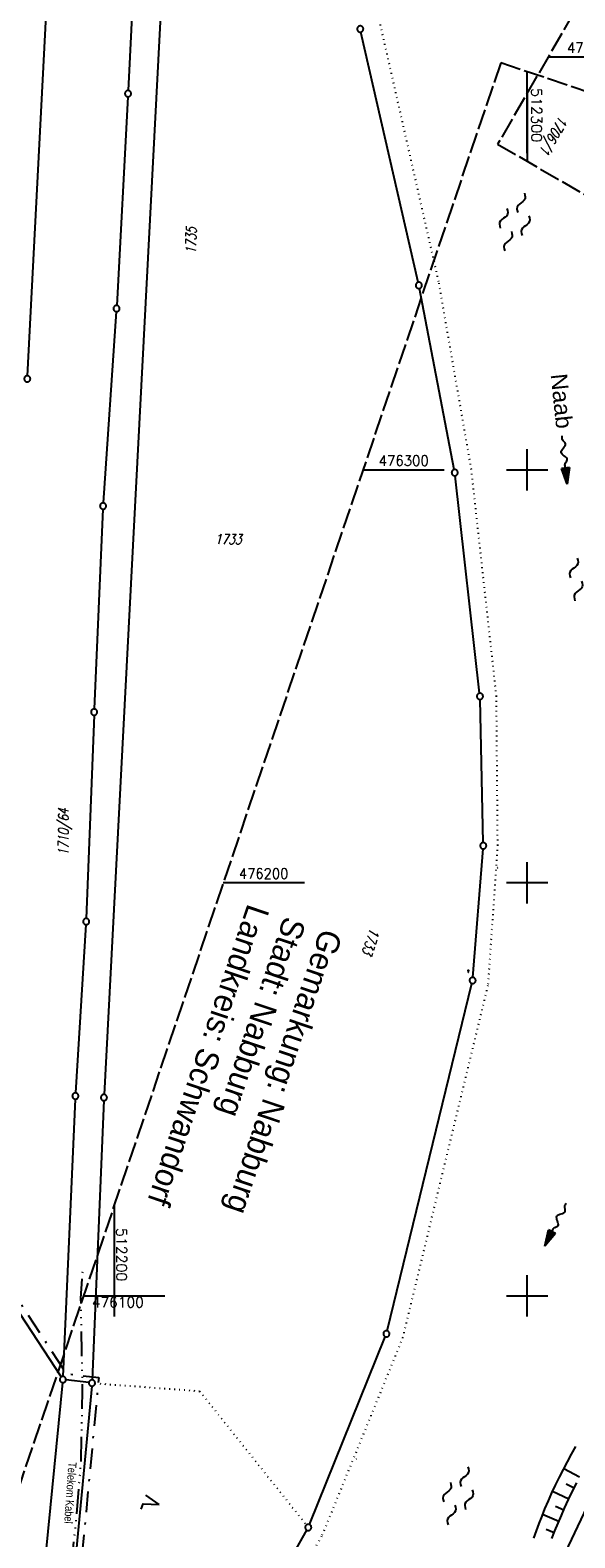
# Model space of a CAD drawing. Extents: x 510526 to 513920, y 467229 to 478797.
# Tile 365 of 467: x 512180 to 512311, y 476041 to 476407. Entities that reach past the tile are written whole.
import ezdxf
from ezdxf.enums import TextEntityAlignment as Align

# ---------------------------------------------------------------- set-up
doc = ezdxf.new("R2010")
doc.units = 0
doc.header["$LTSCALE"] = 10
doc.header["$MEASUREMENT"] = 0
for name, pattern in [('ACAD_ISO14W100', [25.5, 12, -3, 0.5, -3, 0.5, -3, 0.5, -3]), ('LT00', [0]), ('LT08', [0.42, 0.2, -0.1, 0.02, -0.1]), ('LT14', [0.6, 0.5, -0.1]), ('PUNKTX2_STR', [0.6, 0.1, -0.5])]:
    doc.linetypes.add(name, pattern=pattern)
doc.layers.get('0').update_dxf_attribs({"linetype": 'LT00'})
for name, color, linetype in [('--FLIEßRICHTPFEIL', 180, 'Continuous'), ('--WASSER_GRENZE', 180, 'PUNKTX2_STR'), ('--WASSER_NUTZUNG', 180, 'Continuous'), ('DFK_FLUR_NR', 250, 'LT00'), ('DFK_GZPKT', 250, 'LT00'), ('DFK_KATASTER', 250, 'LT00'), ('DFK_NUTZUNG', 250, 'LT00'), ('DFK_NUTZUNGSGRENZE', 70, 'PUNKTX2_STR'), ('DFK_TOPO-SYM', 252, 'LT00'), ('GEMEINDEGRENZE', 3, 'LT08'), ('GEWÄSSERNAME', 255, 'Continuous'), ('GRENZNAME', 250, 'Continuous'), ('TELEKOM', 210, 'ACAD_ISO14W100'), ('TELEKOM_TEXT', 210, 'Continuous'), ('V88_RASTER', 250, 'LT00'), ('V89_BOESCH', 250, 'LT00'), ('V89_BOSCHUNG', 250, 'LT00'), ('V89_RASTER', 250, 'LT00')]:
    doc.layers.add(name, color=color, linetype=linetype)
doc.layers.add('-BLATT_88-RAND', color=7, linetype='LT14', plot=False)
doc.layers.add('-BLATT_89-RAND', color=7, linetype='LT14', plot=False)
doc.styles.add('Beschrift', font='ARIAL.TTF')
doc.styles.get("Standard").update_dxf_attribs({"font": 'romans.shx'})
doc.styles.add('UNIR-H', font='unir_h.shx', dxfattribs={"width": 0.8})
doc.styles.add('Versorgungsltg', font='ARIAL.TTF', dxfattribs={"width": 0.8, "height": 2})

# ---------------------------------------------------------------- blocks, each defined once
blk = doc.blocks.new('SYMB7222')
at = {"color": 0, "linetype": 'ByBlock'}
blk.add_line((0, 0.185), (-0.11, -0.185), dxfattribs=at)
blk.add_lwpolyline([(0.25, -0.185), (0.11, -0.185), (0, 0.185)], dxfattribs=at)
blk = doc.blocks.new('SYMB7301')
at = {"color": 0, "linetype": 'ByBlock'}
for p, q in [((-0.128693, 0), (0, 0.128693)), ((0, -0.128693), (-0.128693, 0)), ((0, 0.128693), (0.128693, 0)), ((0.128693, 0), (0, -0.128693)), ((0.000059, -0.009738), (0.000059, 0.009897)), ((-0.00901, -0.004339), (-0.002225, -0.009749))]:
    blk.add_line(p, q, dxfattribs=at)
for points in [[(-0.002225, 0.009749), (-0.00901, 0.004339), (-0.00901, -0.004339)], [(0.01, 0), (0.006235, 0.007818), (-0.002225, 0.009749)], [(-0.002225, -0.009749), (0.006235, -0.007818), (0.01, 0)]]:
    blk.add_lwpolyline(points, dxfattribs=at)
blk = doc.blocks.new('SYMB7309')
at = {"color": 0, "linetype": 'ByBlock'}
for p, q in [((1.558, 3.279999), (-1.558, 3.28)), ((0, 0.5002), (0, 3.28))]:
    blk.add_line(p, q, dxfattribs=at)
for points in [[(-0.984, 3.526), (-1.558, 3.28), (-0.984, 3.034)], [(-0.031408, 0.499213), (-0.093728, 0.49134), (-0.15457, 0.475719), (-0.212975, 0.452595), (-0.268021, 0.422333), (-0.31884, 0.385411), (-0.36463, 0.342411), (-0.40467, 0.29401), (-0.438329, 0.240973), (-0.465074, 0.184136), (-0.484486, 0.124395), (-0.496256, 0.062692), (-0.5002, 0)], [(-0.5002, 0), (-0.496256, -0.062692), (-0.484486, -0.124395), (-0.465074, -0.184136), (-0.438329, -0.240973), (-0.404671, -0.29401), (-0.36463, -0.342411), (-0.31884, -0.385411), (-0.268021, -0.422333), (-0.212975, -0.452595), (-0.15457, -0.475719), (-0.093728, -0.49134), (-0.031408, -0.499213), (0.031408, -0.499213), (0.093728, -0.49134), (0.15457, -0.475719), (0.212975, -0.452595), (0.268021, -0.422333), (0.31884, -0.385411), (0.36463, -0.342411), (0.404671, -0.29401), (0.438329, -0.240973), (0.465075, -0.184136), (0.484486, -0.124395), (0.496256, -0.062692), (0.500201, 0)], [(0.5002, 0), (0.496256, 0.062692), (0.484485, 0.124395), (0.465074, 0.184136), (0.438329, 0.240973), (0.40467, 0.29401), (0.36463, 0.34241), (0.31884, 0.385411), (0.268021, 0.422333), (0.212975, 0.452595), (0.15457, 0.475719), (0.093728, 0.49134), (0.031408, 0.499213), (-0.031408, 0.499213)], [(0.984, 3.526), (1.558, 3.279999), (0.984, 3.034)]]:
    blk.add_lwpolyline(points, dxfattribs=at)
blk = doc.blocks.new('SYMB7010')
at = {"color": 0, "linetype": 'ByBlock'}
for points in [[(-0.031408, 0.499213), (-0.093728, 0.49134), (-0.15457, 0.475719), (-0.212975, 0.452595), (-0.268021, 0.422333), (-0.31884, 0.385411), (-0.36463, 0.342411), (-0.40467, 0.29401), (-0.438329, 0.240973), (-0.465074, 0.184136), (-0.484486, 0.124395), (-0.496256, 0.062692), (-0.5002, 0)], [(-0.5002, 0), (-0.496256, -0.062692), (-0.484486, -0.124395), (-0.465075, -0.184136), (-0.438329, -0.240973), (-0.404671, -0.29401), (-0.36463, -0.342411), (-0.31884, -0.385411), (-0.268021, -0.422333), (-0.212975, -0.452595), (-0.154571, -0.475719), (-0.093728, -0.49134), (-0.031408, -0.499213), (0.031408, -0.499213)], [(0.5002, 0), (0.496256, 0.062692), (0.484485, 0.124395), (0.465074, 0.184136), (0.438329, 0.240973), (0.40467, 0.29401), (0.36463, 0.342411), (0.31884, 0.385411), (0.268021, 0.422333), (0.212975, 0.452595), (0.15457, 0.475719), (0.093728, 0.49134), (0.031408, 0.499213), (-0.031408, 0.499213)], [(0.031408, -0.499213), (0.093728, -0.491341), (0.15457, -0.475719), (0.212975, -0.452595), (0.268021, -0.422333), (0.31884, -0.385411), (0.36463, -0.342411), (0.404671, -0.294011), (0.438329, -0.240974), (0.465075, -0.184136), (0.484486, -0.124395), (0.496256, -0.062692), (0.500201, 0)]]:
    blk.add_lwpolyline(points, dxfattribs=at)
blk = doc.blocks.new('SYMB7250')
at = {"color": 0, "linetype": 'ByBlock'}
for points in [[(-0.74, 0), (-0.698333, 0.028889), (-0.656667, 0.051111), (-0.615, 0.06), (-0.573333, 0.051111), (-0.531667, 0.028889), (-0.49, 0)], [(-0.49, 0), (-0.448333, -0.028889), (-0.406667, -0.051111), (-0.365, -0.06), (-0.323333, -0.051111), (-0.281667, -0.028889), (-0.24, 0)], [(-0.25, 0.28), (-0.208333, 0.308889), (-0.166667, 0.331111), (-0.125, 0.34), (-0.083333, 0.331111), (-0.041667, 0.308889), (0, 0.28)], [(0, 0.28), (0.041667, 0.251111), (0.083333, 0.228889), (0.125, 0.22), (0.166667, 0.228889), (0.208333, 0.251111), (0.25, 0.28)], [(0.24, 0), (0.281667, 0.028889), (0.323333, 0.051111), (0.365, 0.06), (0.406667, 0.051111), (0.448333, 0.028889), (0.49, 0)], [(0.49, 0), (0.531667, -0.028889), (0.573333, -0.051111), (0.615, -0.06), (0.656667, -0.051111), (0.698333, -0.028889), (0.74, 0)], [(-0.25, -0.28), (-0.208333, -0.251111), (-0.166667, -0.228889), (-0.125, -0.22), (-0.083333, -0.228889), (-0.041667, -0.251111), (0, -0.28)], [(0, -0.28), (0.041667, -0.308889), (0.083333, -0.331111), (0.125, -0.34), (0.166667, -0.331111), (0.208333, -0.308889), (0.25, -0.28)]]:
    blk.add_lwpolyline(points, dxfattribs=at)
blk = doc.blocks.new('FLIEßRICHTPFEIL')
at = {"layer": '--FLIEßRICHTPFEIL'}
blk.add_hatch(color=256, dxfattribs=at).paths.add_polyline_path([(-1.95, 0.4875), (-1.95, -0.4875), (0, 0)])
for p, q in [((-1.95, 0.4875), (-1.95, -0.4875)), ((-1.95, 0.4875), (0, 0)), ((0, 0), (-1.95, -0.4875))]:
    blk.add_line(p, q, dxfattribs=at)
at = {"layer": '--FLIEßRICHTPFEIL', "start_tangent": (-1, 0), "end_tangent": (-1, 0)}
blk.add_spline([(-1.95, 0), (-2.4375, 0), (-2.925, 0.325), (-3.4125, 0), (-3.9, -0.325), (-4.3875, 0), (-4.875, 0.325), (-5.3625, 0), (-5.85, 0)], degree=3, dxfattribs=at)

msp = doc.modelspace()

# ---------------------------------------------------------------- linework, layer by layer
at = {"layer": '--WASSER_GRENZE', "ltscale": 0.2}
for p, q in [((512278.56, 476345.63), (512264.44, 476407.9)), ((512286.47, 476300.11), (512278.56, 476345.63)), ((512292.54, 476245.2), (512286.47, 476300.11)), ((512292.84, 476209.06), (512292.54, 476245.2)), ((512290.56, 476175.43), (512292.84, 476209.06)), ((512269.89, 476089.8), (512290.56, 476175.43)), ((512250.39, 476041.97), (512269.89, 476089.8)), ((512217.08, 475983.11), (512250.39, 476041.97))]:
    msp.add_line(p, q, dxfattribs=at)
at = {"layer": '-BLATT_88-RAND'}
msp.add_lwpolyline([(512755.75, 477179.71), (512292.82, 476378.88), (512541.3, 476235.25), (513004.22, 477036.08), (512755.75, 477179.71)], dxfattribs=at)
at = {"layer": '-BLATT_89-RAND'}
msp.add_lwpolyline([(512293.56, 476398.61), (511997.32, 475522.33), (512269.2, 475430.42), (512565.44, 476306.7), (512293.56, 476398.61)], dxfattribs=at)
at = {"layer": 'DFK_KATASTER'}
for p, q in [((512220.58, 476589.87), (512197.57, 476148.74)), ((512205.78, 476439.36), (512203.4, 476391.89)), ((512179.02, 476322.81), (512184.26, 476423.99)), ((512273.58, 476345.44), (512259.74, 476406.06)), ((512203.32, 476390.39), (512200.62, 476339.84)), ((512282.3, 476300.08), (512273.89, 476343.97)), ((512200.53, 476338.34), (512197.38, 476292)), ((512288.46, 476245.91), (512282.52, 476298.59)), ((512197.3, 476290.5), (512195.19, 476242.1)), ((512289.32, 476209.73), (512288.56, 476244.41)), ((512195.13, 476240.6), (512193.27, 476191.37)), ((512286.83, 476177.1), (512289.28, 476208.23)), ((512193.19, 476189.87), (512190.68, 476149.11)), ((512266.09, 476091.5), (512286.59, 476175.62)), ((512190.6, 476147.61), (512187.62, 476080.45)), ((512197.5, 476147.24), (512194.67, 476079.61)), ((512306.75, 476032.57), (512357.42, 476139.66)), ((512168.33, 476109.12), (512187.18, 476080.33)), ((512247.27, 476044.58), (512265.63, 476090.07)), ((512187.52, 476078.95), (512180.92, 476011.71)), ((512194.57, 476078.11), (512188.22, 476010.88)), ((512193.9, 476078.95), (512188.33, 476079.61)), ((512214.23, 475985.57), (512246.62, 476043.23))]:
    msp.add_line(p, q, dxfattribs=at)
at = {"layer": 'DFK_NUTZUNGSGRENZE', "ltscale": 0.2}
for p, q in [((512195.39, 476078.8), (512220.68, 476076.9)), ((512220.68, 476076.9), (512246.52, 476044.47))]:
    msp.add_line(p, q, dxfattribs=at)
at = {"layer": 'GEMEINDEGRENZE', "ltscale": 2.5, "flags": 128}
msp.add_lwpolyline([(512026.77, 476139.72), (512041.51, 476137.23), (512062.43, 476129.02), (512096.19, 476129.22), (512145.91, 476124.59), (512152.61, 476124.39), (512160.45, 476115.66), (512168.97, 476110.88), (512188.46, 476081.11), (512196.27, 476080.18), (512189.64, 476009.95), (512181.37, 475953.21), (512244.84, 475929.11)], dxfattribs=at)
at = {"layer": 'TELEKOM', "ltscale": 0.05, "flags": 128}
msp.add_lwpolyline([(511988.44, 475519.16), (511991.57, 475523.96), (511999.83, 475536.02), (512009.92, 475550.55), (512022.04, 475567.91), (512029.86, 475578.49), (512033.91, 475584.67), (512036.6, 475587.52), (512039.71, 475591.3), (512041.64, 475593.82), (512044.08, 475597.18), (512048.03, 475604.91), (512051.74, 475611.76), (512059.98, 475624.94), (512063.7, 475631.79), (512072.1, 475647.07), (512076.06, 475655.42), (512081.61, 475667.51), (512091.04, 475686.45), (512098.38, 475701.4), (512104.73, 475715.12), (512112.97, 475732.73), (512120.63, 475748.78), (512125.88, 475760.23), (512127.74, 475764.33), (512130.27, 475771.43), (512133.36, 475778.94), (512136.82, 475789.4), (512139.34, 475797.14), (512143.83, 475809.8), (512148.6, 475822.3), (512152.81, 475838.69), (512157.48, 475858.71), (512161.41, 475874.67), (512165.06, 475890.52), (512167.96, 475903.4), (512172.64, 475922.96), (512176, 475937.24), (512177.88, 475945.9), (512178.77, 475950.81), (512181.37, 475963.52), (512183.18, 475973.4), (512184.3, 475981.5), (512185.52, 475993.72), (512186.05, 475999.72), (512187.46, 476013.22), (512189.21, 476029.8), (512190.79, 476045.38), (512191.97, 476059.21), (512192.37, 476077.13), (512192.2, 476086.42), (512191.96, 476099.32), (512192.49, 476107.21)], dxfattribs=at)
at = {"layer": 'V88_RASTER'}
for p, q in [((512325.55, 476400), (512305.03, 476400)), ((512300, 476391.3), (512300, 476374.74))]:
    msp.add_line(p, q, dxfattribs=at)
at = {"layer": 'V89_BOESCH'}
for points in [[(512301.59, 476041.29), (512302.23, 476043.08), (512302.89, 476044.86), (512303.57, 476046.63), (512304.28, 476048.38), (512305.1, 476050.32), (512305.96, 476052.24), (512306.86, 476054.14), (512307.79, 476056.03), (512308.74, 476057.91), (512309.72, 476059.77), (512310.72, 476061.63), (512311.74, 476063.48)], [(512305.95, 476041.18), (512306.7, 476043.03), (512307.46, 476044.88), (512308.24, 476046.73), (512309.04, 476048.56), (512309.99, 476050.62), (512310.97, 476052.66), (512311.97, 476054.7)]]:
    msp.add_lwpolyline(points, dxfattribs=at)
at = {"layer": 'V89_BOSCHUNG'}
for p, q in [((512312.66, 476056.05), (512308.81, 476058.03)), ((512311.33, 476053.4), (512309.38, 476054.36)), ((512310.04, 476050.73), (512306.12, 476052.58)), ((512307.64, 476045.33), (512303.71, 476047)), ((512308.82, 476048.05), (512306.85, 476048.93)), ((512306.51, 476042.59), (512304.57, 476043.37))]:
    msp.add_line(p, q, dxfattribs=at)
at = {"layer": 'V89_RASTER'}
for p, q in [((512300, 476376.75), (512300, 476396.43)), ((512300, 476295), (512300, 476305)), ((512260.22, 476300), (512279.9, 476300)), ((512295, 476300), (512305, 476300)), ((512300, 476195), (512300, 476205)), ((512246.1, 476200), (512226.41, 476200)), ((512305, 476200), (512295, 476200)), ((512200, 476121.87), (512200, 476095)), ((512300, 476095), (512300, 476105)), ((512192.61, 476100), (512212.29, 476100)), ((512295, 476100), (512305, 476100))]:
    msp.add_line(p, q, dxfattribs=at)

# ---------------------------------------------------------------- block references
at = {"layer": '--FLIEßRICHTPFEIL', "zscale": 2}
for p, xscale, yscale, rotation in [((512309.62, 476296.59), 1.999999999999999, 2, 275.8052481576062), ((512304.22, 476112), 1.999999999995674, 1.999999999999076, 243.2634366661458)]:
    msp.add_blockref('FLIEßRICHTPFEIL', p, dxfattribs=dict(at, xscale=xscale, yscale=yscale, rotation=rotation))
at = {"layer": '--WASSER_NUTZUNG', "yscale": 10.00000000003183, "zscale": 10, "rotation": 251.2882999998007}
for p, xscale in [((512296.91, 476360.05), 9.99999999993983), ((512313.91, 476275.34), 9.999999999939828), ((512283.22, 476051.52), 9.99999999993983)]:
    msp.add_blockref('SYMB7250', p, dxfattribs=dict(at, xscale=xscale))
at = {"layer": 'DFK_GZPKT', "xscale": 1.499999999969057, "yscale": 1.5, "zscale": 1.5, "rotation": 251.2881100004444}
for p in [(512259.57, 476406.79), (512203.36, 476391.14), (512273.75, 476344.71), (512200.58, 476339.09), (512178.98, 476322.06), (512282.44, 476299.34), (512197.33, 476291.25), (512288.54, 476245.16), (512195.16, 476241.35), (512289.34, 476208.98), (512193.24, 476190.62), (512286.77, 476176.35), (512190.63, 476148.36), (512197.53, 476147.99), (512265.91, 476090.77), (512187.59, 476079.7), (512194.64, 476078.86), (512246.99, 476043.88)]:
    msp.add_blockref('SYMB7010', p, dxfattribs=at)
at = {"layer": 'DFK_NUTZUNG', "xscale": 10, "yscale": 10, "zscale": 10, "rotation": 251.28826}
msp.add_blockref('SYMB7222', (512209.11, 476050.04), dxfattribs=at)
at = {"layer": 'DFK_TOPO-SYM', "xscale": 0.1, "yscale": 0.1, "zscale": 0.1, "rotation": 359.99968}
for name, p in [('SYMB7301', (512292.82, 476203.65)), ('SYMB7309', (512285.73, 476178.45)), ('SYMB7301', (512258.56, 476060.42))]:
    msp.add_blockref(name, p, dxfattribs=at)

# ---------------------------------------------------------------- texts
at = {"layer": 'DFK_FLUR_NR', "oblique": 13.754, "width": 0.75}
for s, rotation, p in [('1706/1', 239.9697, (512307.85, 476385.99)), ('1735', -271.1228, (512219.79, 476352.32)), ('1733', -0.0003, (512224.4, 476281.98)), ('1710/64', -270.0003, (512188.99, 476206.61)), ('1733', 251.3214, (512262.04, 476189.23))]:
    msp.add_text(s, height=2.5, rotation=rotation, dxfattribs=at).set_placement(p)
at = {"layer": 'GEWÄSSERNAME', "style": 'Beschrift'}
msp.add_text('Naab', height=4, rotation=275.9158, dxfattribs=at).set_placement((512305.64, 476323.12))
at = {"layer": 'GRENZNAME', "insert": (512255.36, 476187.39), "char_height": 5.6, "width": 89.3696, "attachment_point": 1, "rotation": 251.3214, "style": 'UNIR-H'}
msp.add_mtext('{\\W1;Gemarkung: Nabburg\\PStadt: Nabburg\\PLandkreis: Schwandorf}', dxfattribs=at)
at = {"layer": 'TELEKOM_TEXT', "style": 'Versorgungsltg', "width": 0.8}
msp.add_text('Telekom Kabel', height=2, rotation=266.0354, dxfattribs=at).set_placement((512188.42, 476052.31), align=Align.CENTER)
at = {"layer": 'V88_RASTER', "width": 0.921}
msp.add_text(' 476400', height=2.5, rotation=359.9978, dxfattribs=at).set_placement((512308.05, 476401))
at = {"layer": 'V89_RASTER'}
for s, rotation, width, p in [(' 512300', 269.9996, 1.021, (512301, 476394.25)), (' 476300', 359.9996, 0.944, (512262.4, 476301)), (' 476200', 359.9996, 0.931, (512228.6, 476201)), (' 512200', 269.9996, 1.006, (512200.54, 476118.15)), (' 476100', 359.9996, 0.979, (512192.9, 476097.17))]:
    msp.add_text(s, height=2.5, rotation=rotation, dxfattribs=dict(at, width=width)).set_placement(p)

doc.saveas('drawing.dxf')
